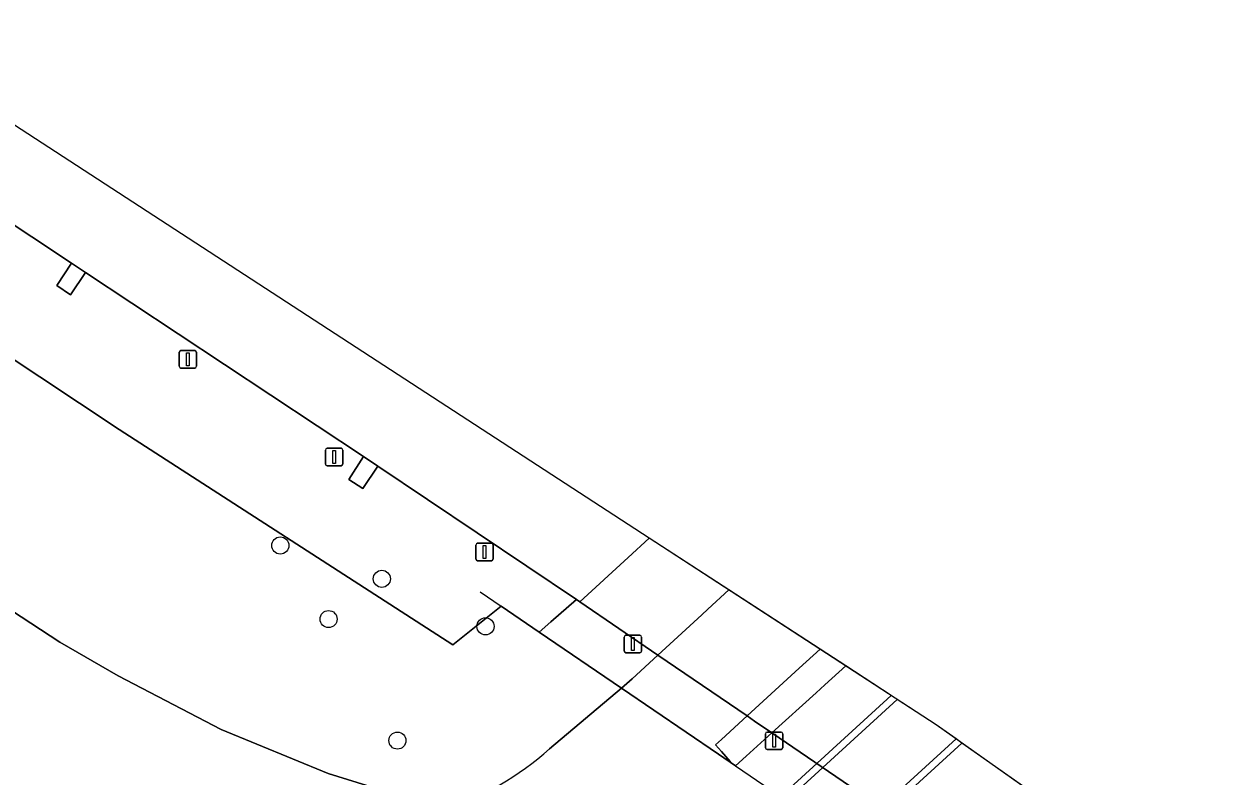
# Model space of a CAD drawing. Extents: x 157445 to 158888, y 383061 to 384688.
# Drawn here: x 158299.9 to 158367.8, y 384225.7 to 384268.7 of the extents above; entities that cross this region are included whole.
import ezdxf

# ---------------------------------------------------------------- set-up
doc = ezdxf.new("R2010")
doc.units = 0
for name, color, linetype in [('IMGEO_Berm_groen', 7, 'Continuous'), ('IMGEO_Boom', 7, 'Continuous'), ('IMGEO_Dek', 7, 'Continuous'), ('IMGEO_Groenvoorziening', 7, 'Continuous'), ('IMGEO_Hek', 7, 'Continuous'), ('IMGEO_Lichtmast', 7, 'Continuous'), ('IMGEO_Loofbos', 7, 'Continuous'), ('IMGEO_Pijler', 7, 'Continuous'), ('IMGEO_Rijbaan_lokaal_gesloten', 7, 'Continuous'), ('IMGEO_Rijbaan_lokaal_halfverhard', 7, 'Continuous'), ('IMGEO_Rijbaan_lokaal_open', 7, 'Continuous'), ('IMGEO_Rijbaan_regionaal_gesloten', 7, 'Continuous'), ('IMGEO_Terreindeel_open', 7, 'Continuous'), ('IMGEO_Verkeerseiland_gesloten', 7, 'Continuous')]:
    doc.layers.add(name, color=color, linetype=linetype)

msp = doc.modelspace()

# ---------------------------------------------------------------- linework, layer by layer
at = {"layer": 'IMGEO_Berm_groen'}
msp.add_lwpolyline([(158273.484, 384266.687), (158305.396, 384245.54), (158324.481, 384233.235), (158327.233, 384235.438), (158329.421, 384233.948), (158330.086, 384234.533), (158331.539, 384235.814), (158320.192, 384243.43), (158319.323, 384242.154), (158318.522, 384242.68), (158319.367, 384243.982), (158303.459, 384254.516), (158302.604, 384253.23), (158301.816, 384253.773), (158302.661, 384255.051), (158291.36, 384262.522)], dxfattribs=at)
at = {"layer": 'IMGEO_Boom'}
for centre in [(158314.604, 384238.904), (158320.41, 384237), (158317.367, 384234.698), (158326.342, 384234.281), (158321.303, 384227.752)]:
    msp.add_circle(centre, 0.489, dxfattribs=at)
at = {"layer": 'IMGEO_Dek'}
msp.add_lwpolyline([(158367.799, 384217.562), (158352.119, 384228.656), (158335.71, 384239.328), (158334.501, 384238.216), (158331.742, 384235.677), (158331.539, 384235.814), (158330.086, 384234.533), (158329.421, 384233.948), (158334.124, 384230.744), (158339.668, 384226.968), (158340.646, 384226.301), (158347.549, 384221.598), (158348.232, 384221.133), (158350.843, 384219.355), (158355.506, 384216.178), (158355.959, 384215.869), (158361.905, 384211.819), (158362.557, 384212.403), (158363.999, 384213.694), (158363.758, 384213.869), (158366.264, 384216.159)], close=True, dxfattribs=at)
at = {"layer": 'IMGEO_Groenvoorziening'}
for points in [[(158349.549, 384230.327), (158346.944, 384232.022), (158345.749, 384230.937), (158345.252, 384230.485), (158342.729, 384228.193), (158341.256, 384226.855), (158340.646, 384226.301), (158340.522, 384226.385), (158340.338, 384226.548), (158339.838, 384227.124), (158339.499, 384227.516), (158339.833, 384227.821), (158341.304, 384229.164), (158343.82, 384231.464), (158344.282, 384231.886), (158345.476, 384232.977), (158340.269, 384236.363), (158339.066, 384235.262), (158338.715, 384234.941), (158336.2, 384232.641), (158334.724, 384231.291), (158334.124, 384230.744), (158330.004, 384227.288)], [(158291.865, 384197.191), (158290.738, 384198.258), (158284.608, 384205.032), (158279.121, 384204.787), (158289.143, 384193.59), (158291.628, 384190.813), (158291.684, 384190.865), (158294.393, 384187.993), (158295.91, 384186.683), (158306.323, 384196.495), (158309.09, 384193.47), (158316.857, 384200.577), (158326.695, 384209.516), (158335.942, 384217.902), (158349.549, 384230.327)], [(158357.109, 384225.126), (158353.595, 384227.611), (158339.287, 384214.557), (158339.015, 384214.851), (158338.895, 384214.741)]]:
    msp.add_lwpolyline(points, dxfattribs=at)
msp.add_arc((158319.416, 384238.902), 15.716, 286.63953, 312.35442, dxfattribs=at)
at = {"layer": 'IMGEO_Hek'}
for points in [[(158326.034, 384236.255), (158327.233, 384235.438)], [(158327.233, 384235.438), (158329.421, 384233.948)], [(158329.421, 384233.948), (158334.124, 384230.744)], [(158339.668, 384226.968), (158334.124, 384230.744)], [(158340.646, 384226.301), (158339.668, 384226.968)], [(158340.646, 384226.301), (158347.549, 384221.598)]]:
    msp.add_lwpolyline(points, dxfattribs=at)
at = {"layer": 'IMGEO_Lichtmast'}
for p, q in [((158308.82, 384249.147), (158308.82, 384249.947)), ((158308.82, 384249.947), (158308.82, 384249.147)), ((158308.92, 384250.047), (158309.71, 384250.047)), ((158309.71, 384250.047), (158308.92, 384250.047)), ((158309.81, 384249.947), (158309.81, 384249.147)), ((158309.81, 384249.147), (158309.81, 384249.947)), ((158309.71, 384249.047), (158308.92, 384249.047)), ((158308.92, 384249.047), (158309.71, 384249.047)), ((158317.189, 384243.56), (158317.189, 384244.36)), ((158317.189, 384244.36), (158317.189, 384243.56)), ((158317.289, 384244.46), (158318.079, 384244.46)), ((158318.079, 384244.46), (158317.289, 384244.46)), ((158318.179, 384244.36), (158318.179, 384243.56)), ((158318.179, 384243.56), (158318.179, 384244.36)), ((158318.079, 384243.46), (158317.289, 384243.46)), ((158317.289, 384243.46), (158318.079, 384243.46)), ((158325.789, 384238.13), (158325.789, 384238.93)), ((158325.789, 384238.93), (158325.789, 384238.13)), ((158325.889, 384239.03), (158326.679, 384239.03)), ((158326.679, 384239.03), (158325.889, 384239.03)), ((158326.779, 384238.93), (158326.779, 384238.13)), ((158326.779, 384238.13), (158326.779, 384238.93)), ((158326.679, 384238.03), (158325.889, 384238.03)), ((158325.889, 384238.03), (158326.679, 384238.03)), ((158334.276, 384232.873), (158334.276, 384233.673)), ((158334.276, 384233.673), (158334.276, 384232.873)), ((158334.376, 384233.773), (158335.166, 384233.773)), ((158335.166, 384233.773), (158334.376, 384233.773)), ((158335.266, 384233.673), (158335.266, 384232.873)), ((158335.266, 384232.873), (158335.266, 384233.673)), ((158335.166, 384232.773), (158334.376, 384232.773)), ((158334.376, 384232.773), (158335.166, 384232.773)), ((158342.356, 384227.342), (158342.356, 384228.142)), ((158342.356, 384228.142), (158342.356, 384227.342)), ((158342.456, 384228.242), (158343.246, 384228.242)), ((158343.246, 384228.242), (158342.456, 384228.242)), ((158343.346, 384228.142), (158343.346, 384227.342)), ((158343.346, 384227.342), (158343.346, 384228.142)), ((158343.246, 384227.242), (158342.456, 384227.242)), ((158342.456, 384227.242), (158343.246, 384227.242))]:
    msp.add_line(p, q, dxfattribs=at)
for points in [[(158309.24, 384249.922), (158309.39, 384249.922), (158309.39, 384249.172), (158309.24, 384249.172), (158309.24, 384249.922)], [(158317.609, 384244.335), (158317.759, 384244.335), (158317.759, 384243.585), (158317.609, 384243.585), (158317.609, 384244.335)], [(158326.209, 384238.905), (158326.359, 384238.905), (158326.359, 384238.155), (158326.209, 384238.155), (158326.209, 384238.905)], [(158334.696, 384233.648), (158334.846, 384233.648), (158334.846, 384232.898), (158334.696, 384232.898), (158334.696, 384233.648)], [(158342.776, 384228.117), (158342.926, 384228.117), (158342.926, 384227.367), (158342.776, 384227.367), (158342.776, 384228.117)]]:
    msp.add_lwpolyline(points, dxfattribs=at)
for centre, start, end in [((158308.92, 384249.947), 90, 180), ((158308.92, 384249.947), 90, 180), ((158309.71, 384249.947), 0, 90), ((158309.71, 384249.947), 360, 90), ((158308.92, 384249.147), 180, 270), ((158308.92, 384249.147), 180, 270), ((158309.71, 384249.147), 270, 0), ((158309.71, 384249.147), 270, 0), ((158317.289, 384244.36), 90, 180), ((158317.289, 384244.36), 90, 180), ((158318.079, 384244.36), 0, 90), ((158318.079, 384244.36), 360, 90), ((158317.289, 384243.56), 180, 270), ((158317.289, 384243.56), 180, 270), ((158318.079, 384243.56), 270, 0), ((158318.079, 384243.56), 270, 0), ((158325.889, 384238.93), 90, 180), ((158325.889, 384238.93), 90, 180), ((158326.679, 384238.93), 0, 90), ((158326.679, 384238.93), 360, 90), ((158325.889, 384238.13), 180, 270), ((158325.889, 384238.13), 180, 270), ((158326.679, 384238.13), 270, 0), ((158326.679, 384238.13), 270, 0), ((158334.376, 384233.673), 90, 180), ((158334.376, 384233.673), 90, 180), ((158335.166, 384233.673), 0, 90), ((158335.166, 384233.673), 360, 90), ((158334.376, 384232.873), 180, 270), ((158334.376, 384232.873), 180, 270), ((158335.166, 384232.873), 270, 0), ((158335.166, 384232.873), 270, 0), ((158342.456, 384228.142), 90, 180), ((158342.456, 384228.142), 90, 180), ((158343.246, 384228.142), 0, 90), ((158343.246, 384228.142), 360, 90), ((158342.456, 384227.342), 180, 270), ((158342.456, 384227.342), 180, 270), ((158343.246, 384227.342), 270, 0), ((158343.246, 384227.342), 270, 0)]:
    msp.add_arc(centre, 0.1, start, end, dxfattribs=at)
at = {"layer": 'IMGEO_Loofbos'}
for points in [[(158322.29, 384222.203), (158322.08, 384221.251), (158323.916, 384223.844), (158323.673, 384223.907), (158317.343, 384225.871), (158311.215, 384228.392), (158305.336, 384231.45), (158302.003, 384233.378), (158287.484, 384242.87), (158282.752, 384246.264), (158277.893, 384250), (158258.406, 384266.512), (158252.795, 384271.752), (158250.289, 384274.092), (158236.123, 384283.894)], [(158330.004, 384227.288), (158334.124, 384230.744), (158329.421, 384233.948), (158327.233, 384235.438), (158324.481, 384233.235), (158305.396, 384245.54), (158273.484, 384266.687)], [(158287.484, 384242.87), (158302.003, 384233.378), (158305.336, 384231.45), (158311.215, 384228.392), (158317.343, 384225.871), (158323.673, 384223.907), (158323.916, 384223.844)]]:
    msp.add_lwpolyline(points, dxfattribs=at)
msp.add_arc((158319.416, 384238.902), 15.716, 286.63953, 312.35442, dxfattribs=at)
at = {"layer": 'IMGEO_Pijler'}
msp.add_lwpolyline([(158346.944, 384232.022), (158345.476, 384232.977), (158344.282, 384231.886), (158343.82, 384231.464), (158341.304, 384229.164), (158339.833, 384227.821), (158339.499, 384227.516), (158339.838, 384227.124), (158340.338, 384226.548), (158340.522, 384226.385), (158340.646, 384226.301), (158341.256, 384226.855), (158342.729, 384228.193), (158345.252, 384230.485), (158345.749, 384230.937)], close=True, dxfattribs=at)
at = {"layer": 'IMGEO_Rijbaan_lokaal_gesloten'}
msp.add_lwpolyline([(158353.261, 384227.848), (158352.119, 384228.656), (158349.896, 384230.102), (158336.211, 384217.606), (158326.964, 384209.22), (158317.127, 384200.281), (158309.359, 384193.174), (158312.017, 384190.268), (158323.308, 384200.566), (158331.451, 384207.937), (158333.236, 384209.602), (158333.644, 384209.982), (158338.875, 384214.723), (158338.895, 384214.741), (158339.015, 384214.851), (158353.261, 384227.848)], dxfattribs=at)
at = {"layer": 'IMGEO_Rijbaan_lokaal_halfverhard'}
for points in [[(158349.549, 384230.327), (158335.942, 384217.902), (158326.695, 384209.516), (158316.857, 384200.577), (158309.09, 384193.47), (158309.359, 384193.174), (158317.127, 384200.281), (158326.964, 384209.22), (158336.211, 384217.606), (158349.896, 384230.102), (158349.549, 384230.327)], [(158353.595, 384227.611), (158353.261, 384227.848), (158339.015, 384214.851), (158339.287, 384214.557), (158353.595, 384227.611)]]:
    msp.add_lwpolyline(points, dxfattribs=at)
at = {"layer": 'IMGEO_Rijbaan_lokaal_open'}
for points in [[(158302.661, 384255.051), (158301.816, 384253.773), (158302.604, 384253.23), (158303.459, 384254.516)], [(158319.367, 384243.982), (158318.522, 384242.68), (158319.323, 384242.154), (158320.192, 384243.43)]]:
    msp.add_lwpolyline(points, close=True, dxfattribs=at)
at = {"layer": 'IMGEO_Rijbaan_regionaal_gesloten'}
for points in [[(158335.71, 384239.328), (158185.997, 384336.696), (158164.152, 384348.497), (158163.563, 384347.498), (158161.997, 384344.644), (158161.43, 384344.112), (158165.977, 384341.516), (158188.391, 384328.271), (158204.486, 384318.121), (158227.084, 384303.876), (158262.938, 384281.047), (158268.684, 384277.388), (158272.012, 384275.125), (158291.36, 384262.522), (158302.661, 384255.051), (158303.459, 384254.516), (158319.367, 384243.982), (158320.192, 384243.43), (158331.539, 384235.814), (158331.742, 384235.677), (158334.501, 384238.216)], [(158367.799, 384217.562), (158352.119, 384228.656), (158335.71, 384239.328), (158334.501, 384238.216), (158331.742, 384235.677), (158336.2, 384232.641), (158341.304, 384229.164), (158341.737, 384228.869), (158342.729, 384228.193), (158349.625, 384223.496), (158350.314, 384223.026), (158352.897, 384221.267), (158354.22, 384220.366), (158357.591, 384218.07), (158358.041, 384217.763), (158363.758, 384213.869), (158366.264, 384216.159)]]:
    msp.add_lwpolyline(points, close=True, dxfattribs=at)
at = {"layer": 'IMGEO_Terreindeel_open'}
msp.add_lwpolyline([(158340.269, 384236.363), (158335.71, 384239.328), (158334.501, 384238.216), (158331.742, 384235.677), (158331.539, 384235.814), (158330.086, 384234.533), (158329.421, 384233.948), (158334.124, 384230.744), (158334.724, 384231.291), (158336.2, 384232.641), (158338.715, 384234.941), (158339.066, 384235.262)], close=True, dxfattribs=at)
at = {"layer": 'IMGEO_Verkeerseiland_gesloten'}
msp.add_lwpolyline([(158349.625, 384223.496), (158342.729, 384228.193), (158341.737, 384228.869), (158341.304, 384229.164), (158336.2, 384232.641), (158331.742, 384235.677), (158331.539, 384235.814), (158330.086, 384234.533), (158329.421, 384233.948), (158334.124, 384230.744), (158339.668, 384226.968), (158340.646, 384226.301), (158347.549, 384221.598)], dxfattribs=at)

doc.saveas('drawing.dxf')
